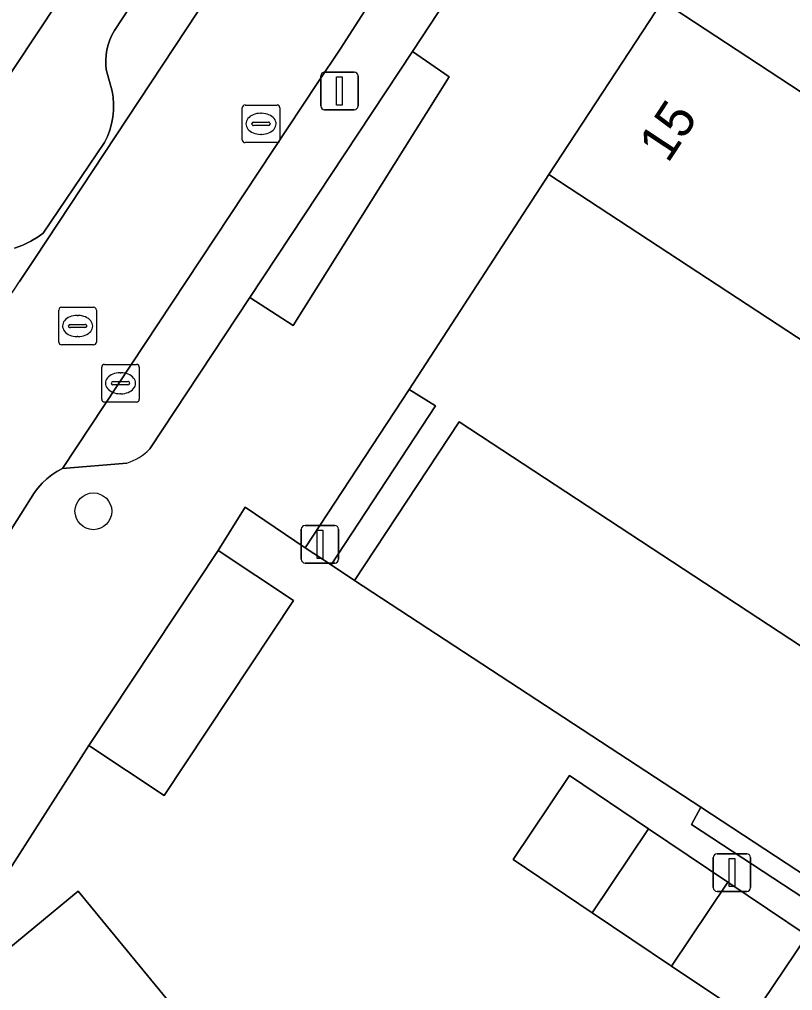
# Model space of a CAD drawing. Extents: x 159279 to 160377, y 384531 to 385888.
# Drawn here: x 159625.92 to 159646.49, y 384981.15 to 385006.97 of the extents above; entities that cross this region are included whole.
import ezdxf

# ---------------------------------------------------------------- set-up
doc = ezdxf.new("R2010")
doc.units = 0
for name, color, linetype in [('IMGEO_Boom', 7, 'Continuous'), ('IMGEO_Erf', 7, 'Continuous'), ('IMGEO_Groenvoorziening', 7, 'Continuous'), ('IMGEO_Kolk', 7, 'Continuous'), ('IMGEO_Lichtmast', 7, 'Continuous'), ('IMGEO_Muur', 7, 'Continuous'), ('IMGEO_Pand', 7, 'Continuous'), ('IMGEO_Pand_nummerreeks', 7, 'Continuous'), ('IMGEO_Parkeervlak_open', 7, 'Continuous'), ('IMGEO_Rijbaan_lokaal_open', 7, 'Continuous'), ('IMGEO_Rioolput', 7, 'Continuous'), ('IMGEO_Voetpad_open', 7, 'Continuous')]:
    doc.layers.add(name, color=color, linetype=linetype)

msp = doc.modelspace()

# ---------------------------------------------------------------- linework, layer by layer
at = {"layer": 'IMGEO_Boom'}
msp.add_circle((159627.892, 384993.89), 0.489, dxfattribs=at)
at = {"layer": 'IMGEO_Erf'}
for points in [[(159674.116, 384964.946), (159672.87, 384965.758), (159670.77, 384967.077), (159671.127, 384967.647), (159643.802, 384985.558), (159644.048, 384986.026), (159634.842, 384992.051), (159634.214, 384992.462), (159633.524, 384992.918), (159631.929, 384994.001), (159631.209, 384992.849), (159633.215, 384991.52), (159629.776, 384986.329), (159627.769, 384987.658), (159624.91, 384983.192)], [(159625.123, 384981.838), (159627.485, 384983.785), (159631.916, 384978.405), (159635.813, 384973.663), (159639.71, 384968.922), (159643.607, 384964.181), (159647.503, 384959.44)]]:
    msp.add_lwpolyline(points, dxfattribs=at)
msp.add_lwpolyline([(159660.128, 384970.454), (159658.021, 384971.872), (159655.913, 384973.29), (159653.806, 384974.708), (159651.699, 384976.126), (159649.591, 384977.544), (159647.484, 384978.963), (159645.377, 384980.381), (159643.269, 384981.799), (159641.162, 384983.217), (159639.055, 384984.635), (159640.555, 384986.863), (159642.662, 384985.445), (159644.769, 384984.027), (159646.877, 384982.609), (159648.984, 384981.191), (159651.091, 384979.773), (159653.199, 384978.355), (159655.306, 384976.937), (159657.413, 384975.519), (159659.521, 384974.101), (159661.628, 384972.683), (159663.761, 384971.248), (159662.262, 384969.019)], close=True, dxfattribs=at)
at = {"layer": 'IMGEO_Groenvoorziening'}
msp.add_lwpolyline([(159636.296, 384997.127), (159633.524, 384992.918), (159634.214, 384992.462), (159636.989, 384996.692)], close=True, dxfattribs=at)
at = {"layer": 'IMGEO_Kolk'}
for p, q in [((159628.113, 384996.869), (159628.113, 384997.721)), ((159628.188, 384997.795), (159629.04, 384997.795)), ((159629.114, 384997.721), (159629.114, 384996.869)), ((159628.601, 384997.575), (159628.626, 384997.575)), ((159628.372, 384997.289), (159628.372, 384997.301)), ((159628.81, 384997.252), (159628.412, 384997.252)), ((159628.415, 384997.338), (159628.813, 384997.338)), ((159628.856, 384997.301), (159628.856, 384997.289)), ((159628.624, 384997.015), (159628.599, 384997.015)), ((159629.04, 384996.795), (159628.188, 384996.795))]:
    msp.add_line(p, q, dxfattribs=at)
for points in [[(159628.113, 384996.869), (159628.113, 384997.721)], [(159628.188, 384997.795), (159629.04, 384997.795)], [(159629.114, 384997.721), (159629.114, 384996.869)], [(159629.04, 384996.795), (159628.188, 384996.795)]]:
    msp.add_lwpolyline(points, dxfattribs=at)
for centre, radius, start, end in [((159628.19, 384997.719), 0.0765, 91.552, 178.448), ((159628.19, 384997.719), 0.0765, 91.552, 178.448), ((159629.038, 384997.719), 0.0765, 1.552, 88.448), ((159629.038, 384997.719), 0.0765, 1.552, 88.448), ((159628.412, 384997.298), 0.0403, 85.8775, 175.7526), ((159628.409, 384997.288), 0.0366, 178.938, 274.7102), ((159628.813, 384997.295), 0.043, 264.8664, 352.4533), ((159628.817, 384997.3), 0.0386, 1.7309, 96.639), ((159628.19, 384996.871), 0.0765, 181.552, 268.448), ((159628.19, 384996.871), 0.0765, 181.552, 268.448), ((159629.038, 384996.871), 0.0765, 271.552, 358.448), ((159629.038, 384996.871), 0.0765, 271.552, 358.448)]:
    msp.add_arc(centre, radius, start, end, dxfattribs=at)
for centre, major_axis, ratio, start_param, end_param in [((159628.6, 384997.295), (-0.387, 0.002), 0.722429, 4.712389, 7.853982), ((159628.625, 384997.295), (-0.39, 0.002), 0.717154, 1.570796, 4.712389)]:
    msp.add_ellipse(centre, major_axis=major_axis, ratio=ratio, start_param=start_param, end_param=end_param, dxfattribs=at)
at = {"layer": 'IMGEO_Lichtmast'}
for p, q in [((159633.943, 385004.668), (159633.943, 385005.468)), ((159633.943, 385005.468), (159633.943, 385004.668)), ((159634.043, 385005.568), (159634.833, 385005.568)), ((159634.833, 385005.568), (159634.043, 385005.568)), ((159634.933, 385005.468), (159634.933, 385004.668)), ((159634.933, 385004.668), (159634.933, 385005.468)), ((159634.833, 385004.568), (159634.043, 385004.568)), ((159634.043, 385004.568), (159634.833, 385004.568)), ((159633.422, 384992.614), (159633.422, 384993.414)), ((159633.422, 384993.414), (159633.422, 384992.614)), ((159633.522, 384993.514), (159634.312, 384993.514)), ((159634.312, 384993.514), (159633.522, 384993.514)), ((159634.412, 384993.414), (159634.412, 384992.614)), ((159634.412, 384992.614), (159634.412, 384993.414)), ((159634.312, 384992.514), (159633.522, 384992.514)), ((159633.522, 384992.514), (159634.312, 384992.514)), ((159644.482, 384984.784), (159645.272, 384984.784)), ((159645.272, 384984.784), (159644.482, 384984.784)), ((159644.382, 384983.884), (159644.382, 384984.684)), ((159644.382, 384984.684), (159644.382, 384983.884)), ((159645.372, 384984.684), (159645.372, 384983.884)), ((159645.372, 384983.884), (159645.372, 384984.684)), ((159645.272, 384983.784), (159644.482, 384983.784)), ((159644.482, 384983.784), (159645.272, 384983.784))]:
    msp.add_line(p, q, dxfattribs=at)
for points in [[(159634.363, 385005.443), (159634.513, 385005.443), (159634.513, 385004.693), (159634.363, 385004.693), (159634.363, 385005.443)], [(159633.842, 384993.389), (159633.992, 384993.389), (159633.992, 384992.639), (159633.842, 384992.639), (159633.842, 384993.389)], [(159644.802, 384984.659), (159644.952, 384984.659), (159644.952, 384983.909), (159644.802, 384983.909), (159644.802, 384984.659)]]:
    msp.add_lwpolyline(points, dxfattribs=at)
for centre, start, end in [((159634.043, 385005.468), 90, 180), ((159634.043, 385005.468), 90, 180), ((159634.833, 385005.468), 0, 90), ((159634.833, 385005.468), 360, 90), ((159634.043, 385004.668), 180, 270), ((159634.043, 385004.668), 180, 270), ((159634.833, 385004.668), 270, 0), ((159634.833, 385004.668), 270, 0), ((159633.522, 384993.414), 90, 180), ((159633.522, 384993.414), 90, 180), ((159634.312, 384993.414), 0, 90), ((159634.312, 384993.414), 360, 90), ((159633.522, 384992.614), 180, 270), ((159633.522, 384992.614), 180, 270), ((159634.312, 384992.614), 270, 0), ((159634.312, 384992.614), 270, 0), ((159644.482, 384984.684), 90, 180), ((159644.482, 384984.684), 90, 180), ((159645.272, 384984.684), 0, 90), ((159645.272, 384984.684), 360, 90), ((159644.482, 384983.884), 180, 270), ((159644.482, 384983.884), 180, 270), ((159645.272, 384983.884), 270, 0), ((159645.272, 384983.884), 270, 0)]:
    msp.add_arc(centre, 0.1, start, end, dxfattribs=at)
at = {"layer": 'IMGEO_Muur'}
msp.add_lwpolyline([(159627.769, 384987.658), (159624.91, 384983.192)], dxfattribs=at)
at = {"layer": 'IMGEO_Pand'}
for points in [[(159629.213, 385010.854), (159628.318, 385011.449), (159628.252, 385011.347), (159622.005, 385015.492), (159620.709, 385013.539), (159623.855, 385011.45), (159625.73, 385010.206), (159625.014, 385009.127), (159624.129, 385007.794), (159622.547, 385005.41), (159624.666, 385004.004)], [(159646.047, 385012.068), (159643.026, 385007.454), (159650.153, 385002.787), (159653.173, 385007.401)], [(159650.153, 385002.787), (159643.026, 385007.454), (159640.005, 385002.841), (159647.133, 384998.173)], [(159627.769, 384987.658), (159629.776, 384986.329), (159633.215, 384991.52), (159631.209, 384992.849)], [(159642.662, 384985.445), (159640.555, 384986.863), (159639.055, 384984.635), (159641.162, 384983.217)], [(159641.162, 384983.217), (159643.269, 384981.799), (159644.769, 384984.027), (159642.662, 384985.445)], [(159646.877, 384982.609), (159644.769, 384984.027), (159643.269, 384981.799), (159645.377, 384980.381)], [(159624.169, 384972.035), (159631.916, 384978.405), (159627.485, 384983.785), (159625.123, 384981.838), (159621.833, 384979.127), (159619.744, 384977.406), (159620.188, 384976.867), (159621.85, 384974.85)], [(159648.984, 384981.191), (159646.877, 384982.609), (159645.377, 384980.381), (159647.484, 384978.963)]]:
    msp.add_lwpolyline(points, close=True, dxfattribs=at)
at = {"layer": 'IMGEO_Parkeervlak_open'}
for points in [[(159625.925, 385000), (159626.332, 385000.61), (159638.986, 385019.776)], [(159636.381, 385018.748), (159628.454, 385006.671), (159628.386, 385006.551), (159628.329, 385006.426), (159628.284, 385006.296), (159628.25, 385006.163), (159628.229, 385006.027), (159628.22, 385005.89), (159628.223, 385005.752), (159628.234, 385005.641), (159628.391, 385005.058), (159628.417, 385004.9), (159628.431, 385004.722), (159628.429, 385004.545), (159628.411, 385004.368), (159628.378, 385004.193), (159628.329, 385004.022), (159628.265, 385003.856), (159628.186, 385003.697), (159626.559, 385001.285), (159626.426, 385001.19), (159626.225, 385001.069), (159626.014, 385000.966), (159625.795, 385000.883)], [(159642.251, 385015.665), (159641.968, 385016.637), (159641.886, 385016.918), (159641.862, 385017.072), (159641.852, 385017.228), (159641.856, 385017.384), (159641.875, 385017.539), (159641.907, 385017.692), (159641.952, 385017.841), (159634.47, 385006.203), (159633.849, 385005.265), (159630.364, 385000), (159627.072, 384995.028), (159628.785, 384995.174)], [(159636.385, 385006.116), (159642.176, 385014.933)], [(159629.391, 384995.547), (159632.055, 384999.574), (159636.385, 385006.116)]]:
    msp.add_lwpolyline(points, dxfattribs=at)
msp.add_lwpolyline([(159634.842, 384992.051), (159644.048, 384986.026), (159671.155, 384968.24), (159673.941, 384972.443), (159637.618, 384996.268)], close=True, dxfattribs=at)
for centre, radius, start, end in [((159526.831, 385064.428), 118.197, 323.24096, 326.96911), ((159628.365, 384996.535), 1.425, 287.1513, 316.0742)]:
    msp.add_arc(centre, radius, start, end, dxfattribs=at)
at = {"layer": 'IMGEO_Rijbaan_lokaal_open'}
for points in [[(159633.849, 385005.265), (159634.47, 385006.203), (159641.952, 385017.841), (159638.986, 385019.776), (159626.332, 385000.61), (159625.925, 385000)], [(159621.526, 384993.693), (159614.773, 384986.044), (159614.252, 384985.501), (159613.866, 384985.121), (159617.277, 384981.702), (159617.424, 384981.879), (159620.032, 384984.953), (159622.355, 384988.248), (159622.562, 384988.574), (159624.758, 384991.915), (159626.328, 384994.386), (159626.418, 384994.508), (159626.529, 384994.635), (159626.651, 384994.751), (159626.783, 384994.856), (159626.924, 384994.948), (159627.072, 384995.028), (159630.364, 385000), (159633.849, 385005.265)]]:
    msp.add_lwpolyline(points, dxfattribs=at)
msp.add_lwpolyline([(159655.727, 384992.58), (159654.513, 384993.37), (159647.133, 384998.173), (159640.005, 385002.841), (159636.296, 384997.127), (159636.989, 384996.692), (159634.214, 384992.462), (159634.842, 384992.051), (159637.618, 384996.268), (159673.941, 384972.443), (159677.542, 384977.885), (159655.553, 384992.314)], close=True, dxfattribs=at)
msp.add_arc((159526.831, 385064.428), 118.197, 323.24096, 326.96911, dxfattribs=at)
at = {"layer": 'IMGEO_Rioolput'}
for p, q in [((159631.926, 385004.693), (159632.778, 385004.693)), ((159631.851, 385003.767), (159631.851, 385004.619)), ((159632.339, 385004.473), (159632.364, 385004.473)), ((159632.852, 385004.619), (159632.852, 385003.767)), ((159632.11, 385004.187), (159632.11, 385004.199)), ((159632.548, 385004.15), (159632.15, 385004.15)), ((159632.153, 385004.236), (159632.551, 385004.236)), ((159632.594, 385004.199), (159632.594, 385004.187)), ((159632.362, 385003.913), (159632.337, 385003.913)), ((159632.778, 385003.693), (159631.926, 385003.693)), ((159626.972, 384998.39), (159626.972, 384999.242)), ((159627.047, 384999.316), (159627.899, 384999.316)), ((159627.973, 384999.242), (159627.973, 384998.39)), ((159627.46, 384999.096), (159627.485, 384999.096)), ((159627.231, 384998.81), (159627.231, 384998.822)), ((159627.669, 384998.773), (159627.271, 384998.773)), ((159627.274, 384998.859), (159627.672, 384998.859)), ((159627.715, 384998.822), (159627.715, 384998.81)), ((159627.483, 384998.536), (159627.458, 384998.536)), ((159627.899, 384998.316), (159627.047, 384998.316))]:
    msp.add_line(p, q, dxfattribs=at)
for points in [[(159631.926, 385004.693), (159632.778, 385004.693)], [(159631.851, 385003.767), (159631.851, 385004.619)], [(159632.852, 385004.619), (159632.852, 385003.767)], [(159632.778, 385003.693), (159631.926, 385003.693)], [(159626.972, 384998.39), (159626.972, 384999.242)], [(159627.047, 384999.316), (159627.899, 384999.316)], [(159627.973, 384999.242), (159627.973, 384998.39)], [(159627.899, 384998.316), (159627.047, 384998.316)]]:
    msp.add_lwpolyline(points, dxfattribs=at)
for centre, radius, start, end in [((159631.928, 385004.617), 0.0765, 91.552, 178.448), ((159631.928, 385004.617), 0.0765, 91.552, 178.448), ((159632.776, 385004.617), 0.0765, 1.552, 88.448), ((159632.776, 385004.617), 0.0765, 1.552, 88.448), ((159632.15, 385004.196), 0.0403, 85.8775, 175.7526), ((159632.147, 385004.186), 0.0366, 178.938, 274.7102), ((159632.551, 385004.193), 0.043, 264.8664, 352.4533), ((159632.555, 385004.198), 0.0386, 1.7309, 96.639), ((159631.928, 385003.769), 0.0765, 181.552, 268.448), ((159631.928, 385003.769), 0.0765, 181.552, 268.448), ((159632.776, 385003.769), 0.0765, 271.552, 358.448), ((159632.776, 385003.769), 0.0765, 271.552, 358.448), ((159627.049, 384999.24), 0.0765, 91.552, 178.448), ((159627.049, 384999.24), 0.0765, 91.552, 178.448), ((159627.897, 384999.24), 0.0765, 1.552, 88.448), ((159627.897, 384999.24), 0.0765, 1.552, 88.448), ((159627.271, 384998.819), 0.0403, 85.8775, 175.7526), ((159627.268, 384998.809), 0.0366, 178.938, 274.7102), ((159627.672, 384998.816), 0.043, 264.8664, 352.4533), ((159627.676, 384998.821), 0.0386, 1.7309, 96.639), ((159627.049, 384998.392), 0.0765, 181.552, 268.448), ((159627.049, 384998.392), 0.0765, 181.552, 268.448), ((159627.897, 384998.392), 0.0765, 271.552, 358.448), ((159627.897, 384998.392), 0.0765, 271.552, 358.448)]:
    msp.add_arc(centre, radius, start, end, dxfattribs=at)
for centre, major_axis, ratio, start_param, end_param in [((159632.338, 385004.193), (-0.387, 0.002), 0.722429, 4.712389, 7.853982), ((159632.363, 385004.193), (-0.39, 0.002), 0.717154, 1.570796, 4.712389), ((159627.459, 384998.816), (-0.387, 0.002), 0.722429, 4.712389, 7.853982), ((159627.484, 384998.816), (-0.39, 0.002), 0.717154, 1.570796, 4.712389)]:
    msp.add_ellipse(centre, major_axis=major_axis, ratio=ratio, start_param=start_param, end_param=end_param, dxfattribs=at)
at = {"layer": 'IMGEO_Voetpad_open'}
for points in [[(159624.91, 384983.192), (159627.769, 384987.658), (159631.209, 384992.849), (159631.929, 384994.001), (159633.524, 384992.918), (159636.296, 384997.127), (159640.005, 385002.841), (159643.026, 385007.454), (159646.047, 385012.068), (159649.067, 385016.681), (159652.088, 385021.294), (159658.974, 385031.789), (159662.012, 385036.436), (159665.05, 385041.084), (159668.088, 385045.731)], [(159648.699, 385042.808), (159646.054, 385038.17), (159646.904, 385037.679), (159629.213, 385010.854), (159624.666, 385004.004), (159619.535, 384996.454), (159617.745, 384993.821), (159612.383, 384989.392)], [(159625.795, 385000.883), (159626.014, 385000.966), (159626.225, 385001.069), (159626.426, 385001.19), (159626.559, 385001.285), (159628.186, 385003.697), (159628.265, 385003.856), (159628.329, 385004.022), (159628.378, 385004.193), (159628.411, 385004.368), (159628.429, 385004.545), (159628.431, 385004.722), (159628.417, 385004.9), (159628.391, 385005.058), (159628.234, 385005.641), (159628.223, 385005.752), (159628.22, 385005.89), (159628.229, 385006.027), (159628.25, 385006.163), (159628.284, 385006.296), (159628.329, 385006.426), (159628.386, 385006.551), (159628.454, 385006.671), (159636.381, 385018.748)], [(159642.176, 385014.933), (159636.385, 385006.116), (159637.353, 385005.442), (159633.203, 384998.826), (159632.055, 384999.574), (159629.391, 384995.547)], [(159628.785, 384995.174), (159627.072, 384995.028), (159626.924, 384994.948), (159626.783, 384994.856), (159626.651, 384994.751), (159626.529, 384994.635), (159626.418, 384994.508), (159626.328, 384994.386), (159624.758, 384991.915), (159622.562, 384988.574), (159622.355, 384988.248), (159620.032, 384984.953), (159617.424, 384981.879), (159617.277, 384981.702), (159616.655, 384981.099), (159618.777, 384978.67), (159620.777, 384980.34), (159621.833, 384979.127), (159625.123, 384981.838)], [(159671.155, 384968.24), (159644.048, 384986.026), (159643.802, 384985.558), (159671.127, 384967.647)]]:
    msp.add_lwpolyline(points, dxfattribs=at)
msp.add_lwpolyline([(159636.385, 385006.116), (159632.055, 384999.574), (159633.203, 384998.826), (159637.353, 385005.442)], close=True, dxfattribs=at)
msp.add_arc((159628.365, 384996.535), 1.425, 287.1513, 316.0742, dxfattribs=at)

# ---------------------------------------------------------------- texts
at = {"layer": 'IMGEO_Pand_nummerreeks'}
msp.add_text('15', height=1, rotation=56.5853, dxfattribs=at).set_placement((159643.172, 385003.12))

doc.saveas('drawing.dxf')
